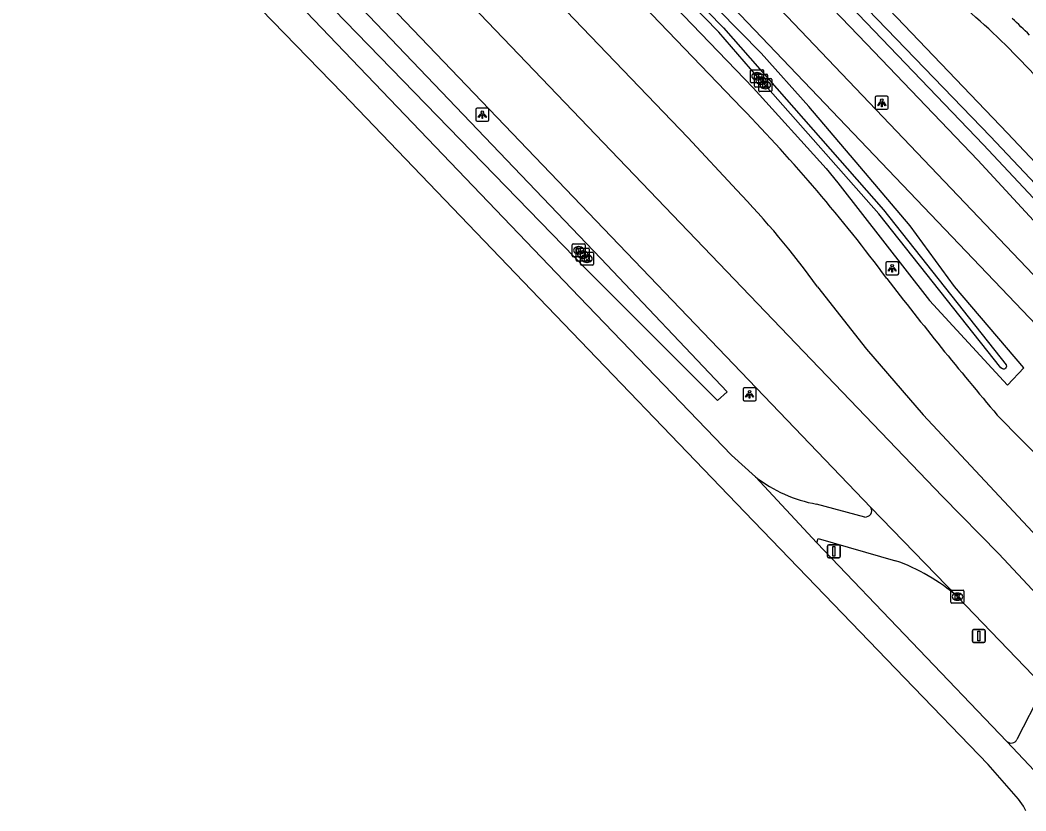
# Model space of a CAD drawing. Extents: x 155275 to 156263, y 382654 to 383635.
# Drawn here: x 155371.9 to 155449.2, y 382865.2 to 382926 of the extents above; entities that cross this region are included whole.
import ezdxf

# ---------------------------------------------------------------- set-up
doc = ezdxf.new("R2010")
doc.units = 0
for name, color, linetype in [('IMGEO_Berm_groen', 7, 'Continuous'), ('IMGEO_Fietspad_gesloten', 7, 'Continuous'), ('IMGEO_Groenvoorziening', 7, 'Continuous'), ('IMGEO_Kolk', 7, 'Continuous'), ('IMGEO_Lichtpunt', 7, 'Continuous'), ('IMGEO_Rijbaan_regionaal_gesloten', 7, 'Continuous'), ('IMGEO_Verkeersbordpaal', 7, 'Continuous'), ('IMGEO_Voetpad_halfverhard', 7, 'Continuous'), ('IMGEO_Voetpad_open', 7, 'Continuous'), ('IMGEO_Waterloop', 7, 'Continuous')]:
    doc.layers.add(name, color=color, linetype=linetype)

msp = doc.modelspace()

# ---------------------------------------------------------------- linework, layer by layer
at = {"layer": 'IMGEO_Berm_groen'}
msp.add_lwpolyline([(155379.965, 382971.066), (155393.397, 382956.947), (155428.239, 382920.741), (155433.835, 382914.566), (155434.724, 382913.469), (155441.782, 382904.424), (155447.774, 382897.917), (155449.03, 382899.261), (155443.7, 382905.503), (155440.289, 382910.148), (155435.699, 382915.55), (155435.67, 382915.583), (155432.495, 382919.332), (155428.837, 382923.426), (155420.564, 382931.861)], dxfattribs=at)
at = {"layer": 'IMGEO_Fietspad_gesloten'}
for points in [[(155428.419, 382890.877), (155426.578, 382892.545), (155414.868, 382904.713), (155279.261, 383046.251)], [(155466.274, 382886.546), (155462.125, 382891.56), (155457.382, 382897.564), (155452.381, 382903.663), (155418.229, 382939.486), (155388.973, 382969.911), (155384.202, 382974.94), (155380.679, 382978.82)], [(155382.074, 382973.524), (155387.267, 382968.01), (155417.502, 382936.566), (155450.523, 382901.964), (155452.359, 382899.653)], [(155449.17, 382865.237), (155448.987, 382865.586), (155448.602, 382866.131), (155446.27, 382868.802), (155439.855, 382875.441), (155427.596, 382888.164), (155411.8, 382904.604), (155396.682, 382920.348), (155382.376, 382935.096)], [(155433.115, 382885.819), (155428.419, 382890.877)], [(155436.81, 382887.8), (155433.102, 382888.788)], [(155433.115, 382885.819), (155433.227, 382886.14), (155439.169, 382884.442)], [(155447.713, 382870.572), (155433.115, 382885.819)], [(155450.258, 382867.867), (155447.713, 382870.572)]]:
    msp.add_lwpolyline(points, dxfattribs=at)
for centre, radius, start, end in [((155435.074, 382899.503), 10.895, 232.34832, 259.57014), ((155436.845, 382888.293), 0.494, 265.92133, 29.58004), ((155434.426, 382870.787), 14.455, 48.92436, 70.84637)]:
    msp.add_arc(centre, radius, start, end, dxfattribs=at)
at = {"layer": 'IMGEO_Groenvoorziening'}
for points in [[(155393.288, 382974.213), (155447.775, 382917.285)], [(155447.775, 382917.285), (155454.703, 382909.926), (155460.293, 382903.543), (155463.956, 382899.45), (155466.518, 382897.024), (155467.762, 382895.538), (155468.224, 382894.705), (155468.233, 382894.159), (155467.888, 382893.76), (155466.948, 382893.209), (155466.064, 382892.869), (155465.377, 382892.557), (155464.556, 382892.407), (155463.66, 382893.099), (155462.999, 382893.797), (155462.379, 382895.436), (155460.89, 382898.156), (155455.27, 382904.593), (155445.485, 382915.19), (155436.945, 382924.144), (155416.355, 382945.549), (155391.148, 382972.039)]]:
    msp.add_lwpolyline(points, dxfattribs=at)
at = {"layer": 'IMGEO_Kolk'}
for p, q in [((155428.025, 382921.221), (155428.025, 382922.073)), ((155428.1, 382922.147), (155428.952, 382922.147)), ((155428.513, 382921.927), (155428.538, 382921.927)), ((155429.026, 382922.073), (155429.026, 382921.221)), ((155428.952, 382921.147), (155428.1, 382921.147)), ((155428.341, 382920.872), (155428.341, 382921.724)), ((155428.416, 382921.798), (155429.268, 382921.798)), ((155428.536, 382921.367), (155428.511, 382921.367)), ((155428.662, 382920.535), (155428.662, 382921.387)), ((155428.737, 382921.461), (155429.589, 382921.461)), ((155428.829, 382921.578), (155428.854, 382921.578)), ((155429.15, 382921.241), (155429.175, 382921.241)), ((155429.342, 382921.724), (155429.342, 382920.872)), ((155429.663, 382921.387), (155429.663, 382920.535)), ((155429.268, 382920.798), (155428.416, 382920.798)), ((155429.589, 382920.461), (155428.737, 382920.461)), ((155428.852, 382921.018), (155428.827, 382921.018)), ((155429.173, 382920.681), (155429.148, 382920.681)), ((155414.408, 382908.778), (155415.26, 382908.778)), ((155414.333, 382907.852), (155414.333, 382908.704)), ((155414.646, 382907.521), (155414.646, 382908.373)), ((155414.721, 382908.447), (155415.573, 382908.447)), ((155414.844, 382907.998), (155414.819, 382907.998)), ((155414.821, 382908.558), (155414.846, 382908.558)), ((155414.967, 382907.203), (155414.967, 382908.055)), ((155415.042, 382908.129), (155415.894, 382908.129)), ((155415.134, 382908.227), (155415.159, 382908.227)), ((155415.334, 382908.704), (155415.334, 382907.852)), ((155415.647, 382908.373), (155415.647, 382907.521)), ((155415.968, 382908.055), (155415.968, 382907.203)), ((155415.26, 382907.778), (155414.408, 382907.778)), ((155415.573, 382907.447), (155414.721, 382907.447)), ((155415.157, 382907.667), (155415.132, 382907.667)), ((155415.478, 382907.349), (155415.453, 382907.349)), ((155415.455, 382907.909), (155415.48, 382907.909)), ((155415.894, 382907.129), (155415.042, 382907.129)), ((155443.423, 382881.258), (155443.423, 382882.11)), ((155443.498, 382882.184), (155444.35, 382882.184)), ((155443.911, 382881.964), (155443.936, 382881.964)), ((155444.424, 382882.11), (155444.424, 382881.258)), ((155444.35, 382881.184), (155443.498, 382881.184)), ((155443.934, 382881.404), (155443.909, 382881.404))]:
    msp.add_line(p, q, dxfattribs=at)
for points in [[(155428.025, 382921.221), (155428.025, 382922.073)], [(155428.1, 382922.147), (155428.952, 382922.147)], [(155429.026, 382922.073), (155429.026, 382921.221)], [(155428.952, 382921.147), (155428.1, 382921.147)], [(155428.341, 382920.872), (155428.341, 382921.724)], [(155428.346, 382921.847), (155428.469, 382921.847), (155428.469, 382921.696), (155428.599, 382921.847), (155428.763, 382921.847), (155428.617, 382921.696), (155428.77, 382921.447), (155428.618, 382921.447), (155428.533, 382921.611), (155428.469, 382921.544), (155428.469, 382921.447), (155428.346, 382921.447), (155428.346, 382921.847)], [(155428.416, 382921.798), (155429.268, 382921.798)], [(155428.662, 382921.498), (155428.785, 382921.498), (155428.785, 382921.347), (155428.915, 382921.498), (155429.079, 382921.498), (155428.933, 382921.347), (155429.086, 382921.098), (155428.934, 382921.098), (155428.849, 382921.262), (155428.785, 382921.195), (155428.785, 382921.098), (155428.662, 382921.098), (155428.662, 382921.498)], [(155428.662, 382920.535), (155428.662, 382921.387)], [(155428.737, 382921.461), (155429.589, 382921.461)], [(155428.983, 382921.161), (155429.106, 382921.161), (155429.106, 382921.01), (155429.236, 382921.161), (155429.4, 382921.161), (155429.254, 382921.01), (155429.407, 382920.761), (155429.255, 382920.761), (155429.17, 382920.925), (155429.106, 382920.858), (155429.106, 382920.761), (155428.983, 382920.761), (155428.983, 382921.161)], [(155429.342, 382921.724), (155429.342, 382920.872)], [(155429.663, 382921.387), (155429.663, 382920.535)], [(155429.268, 382920.798), (155428.416, 382920.798)], [(155429.589, 382920.461), (155428.737, 382920.461)], [(155414.408, 382908.778), (155415.26, 382908.778)], [(155414.333, 382907.852), (155414.333, 382908.704)], [(155414.646, 382907.521), (155414.646, 382908.373)], [(155414.654, 382908.478), (155414.777, 382908.478), (155414.777, 382908.327), (155414.907, 382908.478), (155415.071, 382908.478), (155414.925, 382908.327), (155415.078, 382908.078), (155414.926, 382908.078), (155414.841, 382908.242), (155414.777, 382908.175), (155414.777, 382908.078), (155414.654, 382908.078), (155414.654, 382908.478)], [(155414.721, 382908.447), (155415.573, 382908.447)], [(155414.967, 382908.147), (155415.09, 382908.147), (155415.09, 382907.996), (155415.22, 382908.147), (155415.384, 382908.147), (155415.238, 382907.996), (155415.391, 382907.747), (155415.239, 382907.747), (155415.154, 382907.911), (155415.09, 382907.844), (155415.09, 382907.747), (155414.967, 382907.747), (155414.967, 382908.147)], [(155414.967, 382907.203), (155414.967, 382908.055)], [(155415.042, 382908.129), (155415.894, 382908.129)], [(155415.334, 382908.704), (155415.334, 382907.852)], [(155415.647, 382908.373), (155415.647, 382907.521)], [(155415.968, 382908.055), (155415.968, 382907.203)], [(155415.26, 382907.778), (155414.408, 382907.778)], [(155415.573, 382907.447), (155414.721, 382907.447)], [(155415.288, 382907.829), (155415.411, 382907.829), (155415.411, 382907.678), (155415.541, 382907.829), (155415.705, 382907.829), (155415.559, 382907.678), (155415.712, 382907.429), (155415.56, 382907.429), (155415.475, 382907.593), (155415.411, 382907.526), (155415.411, 382907.429), (155415.288, 382907.429), (155415.288, 382907.829)], [(155415.894, 382907.129), (155415.042, 382907.129)], [(155443.423, 382881.258), (155443.423, 382882.11)], [(155443.498, 382882.184), (155444.35, 382882.184)], [(155443.744, 382881.884), (155443.867, 382881.884), (155443.867, 382881.733), (155443.997, 382881.884), (155444.161, 382881.884), (155444.015, 382881.733), (155444.168, 382881.484), (155444.016, 382881.484), (155443.931, 382881.648), (155443.867, 382881.581), (155443.867, 382881.484), (155443.744, 382881.484), (155443.744, 382881.884)], [(155444.424, 382882.11), (155444.424, 382881.258)], [(155444.35, 382881.184), (155443.498, 382881.184)]]:
    msp.add_lwpolyline(points, dxfattribs=at)
for centre, start, end in [((155428.102, 382922.071), 91.55205, 178.44795), ((155428.102, 382922.071), 91.55205, 178.44795), ((155428.95, 382922.071), 1.55205, 88.44795), ((155428.95, 382922.071), 1.55205, 88.44795), ((155428.102, 382921.223), 181.55205, 268.44795), ((155428.102, 382921.223), 181.55205, 268.44795), ((155428.418, 382921.722), 91.55205, 178.44795), ((155428.418, 382921.722), 91.55205, 178.44795), ((155428.739, 382921.385), 91.55205, 178.44795), ((155428.739, 382921.385), 91.55205, 178.44795), ((155428.95, 382921.223), 271.55205, 358.44795), ((155428.95, 382921.223), 271.55205, 358.44795), ((155429.266, 382921.722), 1.55205, 88.44795), ((155429.266, 382921.722), 1.55205, 88.44795), ((155429.587, 382921.385), 1.55205, 88.44795), ((155429.587, 382921.385), 1.55205, 88.44795), ((155428.418, 382920.874), 181.55205, 268.44795), ((155428.418, 382920.874), 181.55205, 268.44795), ((155428.739, 382920.537), 181.55205, 268.44795), ((155428.739, 382920.537), 181.55205, 268.44795), ((155429.266, 382920.874), 271.55205, 358.44795), ((155429.266, 382920.874), 271.55205, 358.44795), ((155429.587, 382920.537), 271.55205, 358.44795), ((155429.587, 382920.537), 271.55205, 358.44795), ((155414.41, 382908.702), 91.55205, 178.44795), ((155414.41, 382908.702), 91.55205, 178.44795), ((155415.258, 382908.702), 1.55205, 88.44795), ((155415.258, 382908.702), 1.55205, 88.44795), ((155414.723, 382908.371), 91.55205, 178.44795), ((155414.723, 382908.371), 91.55205, 178.44795), ((155415.044, 382908.053), 91.55205, 178.44795), ((155415.044, 382908.053), 91.55205, 178.44795), ((155415.571, 382908.371), 1.55205, 88.44795), ((155415.571, 382908.371), 1.55205, 88.44795), ((155415.892, 382908.053), 1.55205, 88.44795), ((155415.892, 382908.053), 1.55205, 88.44795), ((155414.41, 382907.854), 181.55205, 268.44795), ((155414.41, 382907.854), 181.55205, 268.44795), ((155414.723, 382907.523), 181.55205, 268.44795), ((155414.723, 382907.523), 181.55205, 268.44795), ((155415.044, 382907.205), 181.55205, 268.44795), ((155415.044, 382907.205), 181.55205, 268.44795), ((155415.258, 382907.854), 271.55205, 358.44795), ((155415.258, 382907.854), 271.55205, 358.44795), ((155415.571, 382907.523), 271.55205, 358.44795), ((155415.571, 382907.523), 271.55205, 358.44795), ((155415.892, 382907.205), 271.55205, 358.44795), ((155415.892, 382907.205), 271.55205, 358.44795), ((155443.5, 382882.108), 91.55205, 178.44795), ((155443.5, 382882.108), 91.55205, 178.44795), ((155444.348, 382882.108), 1.55205, 88.44795), ((155444.348, 382882.108), 1.55205, 88.44795), ((155443.5, 382881.26), 181.55205, 268.44795), ((155443.5, 382881.26), 181.55205, 268.44795), ((155444.348, 382881.26), 271.55205, 358.44795), ((155444.348, 382881.26), 271.55205, 358.44795)]:
    msp.add_arc(centre, 0.0765, start, end, dxfattribs=at)
for centre, major_axis, ratio, start_param, end_param in [((155428.512, 382921.647), (-0.387, 0.002), 0.722429, 4.712389, 7.853982), ((155428.537, 382921.647), (-0.39, 0.002), 0.717154, 1.570796, 4.712389), ((155428.828, 382921.298), (-0.387, 0.002), 0.722429, 4.712389, 7.853982), ((155429.149, 382920.961), (-0.387, 0.002), 0.722429, 4.712389, 7.853982), ((155428.853, 382921.298), (-0.39, 0.002), 0.717154, 1.570796, 4.712389), ((155429.174, 382920.961), (-0.39, 0.002), 0.717154, 1.570796, 4.712389), ((155414.82, 382908.278), (-0.387, 0.002), 0.722429, 4.712389, 7.853982), ((155415.133, 382907.947), (-0.387, 0.002), 0.722429, 4.712389, 7.853982), ((155414.845, 382908.278), (-0.39, 0.002), 0.717154, 1.570796, 4.712389), ((155415.158, 382907.947), (-0.39, 0.002), 0.717154, 1.570796, 4.712389), ((155415.454, 382907.629), (-0.387, 0.002), 0.722429, 4.712389, 7.853982), ((155415.479, 382907.629), (-0.39, 0.002), 0.717154, 1.570796, 4.712389), ((155443.91, 382881.684), (-0.387, 0.002), 0.722429, 4.712389, 7.853982), ((155443.935, 382881.684), (-0.39, 0.002), 0.717154, 1.570796, 4.712389)]:
    msp.add_ellipse(centre, major_axis=major_axis, ratio=ratio, start_param=start_param, end_param=end_param, dxfattribs=at)
at = {"layer": 'IMGEO_Lichtpunt'}
for p, q in [((155437.608, 382920.008), (155437.608, 382919.201)), ((155437.608, 382920.008), (155437.608, 382919.201)), ((155438.51, 382920.103), (155437.702, 382920.103)), ((155438.51, 382920.103), (155437.702, 382920.103)), ((155438.604, 382919.201), (155438.604, 382920.008)), ((155438.604, 382919.201), (155438.604, 382920.008)), ((155406.931, 382919.092), (155406.931, 382918.285)), ((155406.931, 382919.092), (155406.931, 382918.285)), ((155407.833, 382919.187), (155407.025, 382919.187)), ((155407.833, 382919.187), (155407.025, 382919.187)), ((155407.927, 382918.285), (155407.927, 382919.092)), ((155407.927, 382918.285), (155407.927, 382919.092)), ((155437.702, 382919.107), (155438.51, 382919.107)), ((155437.702, 382919.107), (155438.51, 382919.107)), ((155407.025, 382918.191), (155407.833, 382918.191)), ((155407.025, 382918.191), (155407.833, 382918.191)), ((155438.412, 382907.299), (155438.412, 382906.492)), ((155438.412, 382907.299), (155438.412, 382906.492)), ((155439.314, 382907.394), (155438.506, 382907.394)), ((155439.314, 382907.394), (155438.506, 382907.394)), ((155439.408, 382906.492), (155439.408, 382907.299)), ((155439.408, 382906.492), (155439.408, 382907.299)), ((155438.506, 382906.398), (155439.314, 382906.398)), ((155438.506, 382906.398), (155439.314, 382906.398)), ((155427.458, 382897.629), (155427.458, 382896.822)), ((155427.458, 382897.629), (155427.458, 382896.822)), ((155428.36, 382897.724), (155427.552, 382897.724)), ((155428.36, 382897.724), (155427.552, 382897.724)), ((155428.454, 382896.822), (155428.454, 382897.629)), ((155428.454, 382896.822), (155428.454, 382897.629)), ((155427.552, 382896.728), (155428.36, 382896.728)), ((155427.552, 382896.728), (155428.36, 382896.728))]:
    msp.add_line(p, q, dxfattribs=at)
for points in [[(155437.982, 382919.672), (155438.021, 382919.644), (155437.833, 382919.382), (155437.795, 382919.409), (155437.982, 382919.672)], [(155438.084, 382919.624), (155438.131, 382919.624), (155438.131, 382919.302), (155438.084, 382919.302), (155438.084, 382919.624)], [(155438.194, 382919.644), (155438.232, 382919.671), (155438.419, 382919.409), (155438.38, 382919.381), (155438.194, 382919.644)], [(155407.305, 382918.756), (155407.344, 382918.728), (155407.156, 382918.466), (155407.118, 382918.493), (155407.305, 382918.756)], [(155407.407, 382918.708), (155407.454, 382918.708), (155407.454, 382918.386), (155407.407, 382918.386), (155407.407, 382918.708)], [(155407.517, 382918.728), (155407.555, 382918.755), (155407.742, 382918.493), (155407.703, 382918.465), (155407.517, 382918.728)], [(155438.786, 382906.963), (155438.825, 382906.935), (155438.637, 382906.673), (155438.599, 382906.7), (155438.786, 382906.963)], [(155438.888, 382906.915), (155438.935, 382906.915), (155438.935, 382906.593), (155438.888, 382906.593), (155438.888, 382906.915)], [(155438.998, 382906.935), (155439.036, 382906.962), (155439.223, 382906.7), (155439.184, 382906.672), (155438.998, 382906.935)], [(155427.832, 382897.293), (155427.871, 382897.265), (155427.683, 382897.003), (155427.645, 382897.03), (155427.832, 382897.293)], [(155427.934, 382897.245), (155427.981, 382897.245), (155427.981, 382896.923), (155427.934, 382896.923), (155427.934, 382897.245)], [(155428.044, 382897.265), (155428.082, 382897.292), (155428.269, 382897.03), (155428.23, 382897.002), (155428.044, 382897.265)]]:
    msp.add_lwpolyline(points, dxfattribs=at)
for centre in [(155438.107, 382919.806), (155407.43, 382918.89), (155438.911, 382907.097), (155427.957, 382897.427)]:
    msp.add_circle(centre, 0.0994, dxfattribs=at)
for centre, start, end in [((155437.702, 382920.008), 90, 180), ((155437.702, 382920.008), 90, 180), ((155438.51, 382920.008), 0, 90), ((155438.51, 382920.008), 0, 90), ((155407.025, 382919.092), 90, 180), ((155407.025, 382919.092), 90, 180), ((155407.833, 382919.092), 0, 90), ((155407.833, 382919.092), 0, 90), ((155437.702, 382919.201), 180, 270), ((155437.702, 382919.201), 180, 270), ((155438.51, 382919.201), 270, 0), ((155438.51, 382919.201), 270, 360), ((155407.025, 382918.285), 180, 270), ((155407.025, 382918.285), 180, 270), ((155407.833, 382918.285), 270, 0), ((155407.833, 382918.285), 270, 360), ((155438.506, 382907.299), 90, 180), ((155438.506, 382907.299), 90, 180), ((155439.314, 382907.299), 0, 90), ((155439.314, 382907.299), 0, 90), ((155438.506, 382906.492), 180, 270), ((155438.506, 382906.492), 180, 270), ((155439.314, 382906.492), 270, 0), ((155439.314, 382906.492), 270, 360), ((155427.552, 382897.629), 90, 180), ((155427.552, 382897.629), 90, 180), ((155428.36, 382897.629), 0, 90), ((155428.36, 382897.629), 0, 90), ((155427.552, 382896.822), 180, 270), ((155427.552, 382896.822), 180, 270), ((155428.36, 382896.822), 270, 0), ((155428.36, 382896.822), 270, 360)]:
    msp.add_arc(centre, 0.0946, start, end, dxfattribs=at)
at = {"layer": 'IMGEO_Rijbaan_regionaal_gesloten'}
for points in [[(155281.344, 383051.211), (155437.275, 382888.537)], [(155450.038, 382881.825), (155447.09, 382884.981), (155442.782, 382889.374), (155287.661, 383051.161)], [(155427.367, 382919.186), (155378.866, 382969.662)], [(155374.084, 382968.1), (155423.221, 382916.929), (155426.969, 382912.9)], [(155433.165, 382905.476), (155436.926, 382900.682), (155441.293, 382895.656), (155452.242, 382883.926)], [(155454.538, 382887.999), (155452.599, 382889.919), (155446.983, 382895.628)], [(155437.275, 382888.537), (155443.924, 382881.684)], [(155443.924, 382881.684), (155450.367, 382874.978)]]:
    msp.add_lwpolyline(points, dxfattribs=at)
for centre, radius, start, end in [((155332.639, 382827.216), 132.03, 36.70074, 44.15349), ((155378.751, 382866.36), 67.014, 35.71069, 43.98542), ((155652.937, 383070.872), 270.421, 217.53419, 220.39406)]:
    msp.add_arc(centre, radius, start, end, dxfattribs=at)
at = {"layer": 'IMGEO_Verkeersbordpaal'}
for p, q in [((155434.033, 382885.656), (155434.823, 382885.656)), ((155434.823, 382885.656), (155434.033, 382885.656)), ((155433.933, 382884.756), (155433.933, 382885.556)), ((155433.933, 382885.556), (155433.933, 382884.756)), ((155434.923, 382885.556), (155434.923, 382884.756)), ((155434.923, 382884.756), (155434.923, 382885.556)), ((155434.823, 382884.656), (155434.033, 382884.656)), ((155434.033, 382884.656), (155434.823, 382884.656)), ((155445.067, 382878.268), (155445.067, 382879.068)), ((155445.067, 382879.068), (155445.067, 382878.268)), ((155445.167, 382879.168), (155445.957, 382879.168)), ((155445.957, 382879.168), (155445.167, 382879.168)), ((155446.057, 382879.068), (155446.057, 382878.268)), ((155446.057, 382878.268), (155446.057, 382879.068)), ((155445.957, 382878.168), (155445.167, 382878.168)), ((155445.167, 382878.168), (155445.957, 382878.168))]:
    msp.add_line(p, q, dxfattribs=at)
for points in [[(155434.353, 382885.531), (155434.503, 382885.531), (155434.503, 382884.781), (155434.353, 382884.781), (155434.353, 382885.531)], [(155445.487, 382879.043), (155445.637, 382879.043), (155445.637, 382878.293), (155445.487, 382878.293), (155445.487, 382879.043)]]:
    msp.add_lwpolyline(points, dxfattribs=at)
for centre, start, end in [((155434.033, 382885.556), 90, 180), ((155434.033, 382885.556), 90, 180), ((155434.823, 382885.556), 0, 90), ((155434.823, 382885.556), 360, 90), ((155434.033, 382884.756), 180, 270), ((155434.033, 382884.756), 180, 270), ((155434.823, 382884.756), 270, 0), ((155434.823, 382884.756), 270, 0), ((155445.167, 382879.068), 90, 180), ((155445.167, 382879.068), 90, 180), ((155445.957, 382879.068), 0, 90), ((155445.957, 382879.068), 360, 90), ((155445.167, 382878.268), 180, 270), ((155445.167, 382878.268), 180, 270), ((155445.957, 382878.268), 270, 0), ((155445.957, 382878.268), 270, 0)]:
    msp.add_arc(centre, 0.1, start, end, dxfattribs=at)
at = {"layer": 'IMGEO_Voetpad_halfverhard'}
for centre, radius, start, end in [((155404.991, 382880.696), 60.79, 37.98723, 51.33615), ((155420.193, 382895.654), 41.304, 44.88947, 47.44342)]:
    msp.add_arc(centre, radius, start, end, dxfattribs=at)
at = {"layer": 'IMGEO_Voetpad_open'}
msp.add_lwpolyline([(155450.403, 382874.455), (155448.488, 382870.722)], dxfattribs=at)
msp.add_arc((155448.043, 382870.944), 0.497, 228.4527, 333.45542, dxfattribs=at)
at = {"layer": 'IMGEO_Waterloop'}
for points in [[(155281.253, 383046.66), (155304.78, 383021.924), (155383.699, 382939.465), (155415.416, 382906.833), (155425.49, 382896.737), (155426.247, 382897.413), (155416.528, 382907.651), (155302.997, 383026.374), (155282.267, 383047.629)], [(155394.163, 382971.559), (155413.378, 382951.535), (155426.165, 382938.046), (155446.47, 382917.004)], [(155446.47, 382917.004), (155455.076, 382907.87), (155458.688, 382903.767), (155461.85, 382899.868), (155465.852, 382894.549), (155466.325, 382893.762), (155465.272, 382893.187), (155464.84, 382894.03), (155461.288, 382899.411), (155458.196, 382903.31), (155445.925, 382916.371), (155412.904, 382950.833), (155393.654, 382970.786)], [(155447.66, 382899.49), (155447.677, 382899.357), (155447.668, 382899.312), (155447.622, 382899.229), (155447.571, 382899.18), (155447.516, 382899.155), (155447.45, 382899.154), (155447.387, 382899.176), (155447.261, 382899.257), (155437.875, 382911.069), (155429.163, 382920.961), (155428.842, 382921.298), (155428.526, 382921.647), (155425.606, 382925.031), (155409.717, 382941.277)], [(155410.064, 382941.614), (155425.961, 382925.36), (155438.246, 382911.38), (155447.66, 382899.49)]]:
    msp.add_lwpolyline(points, dxfattribs=at)

doc.saveas('drawing.dxf')
